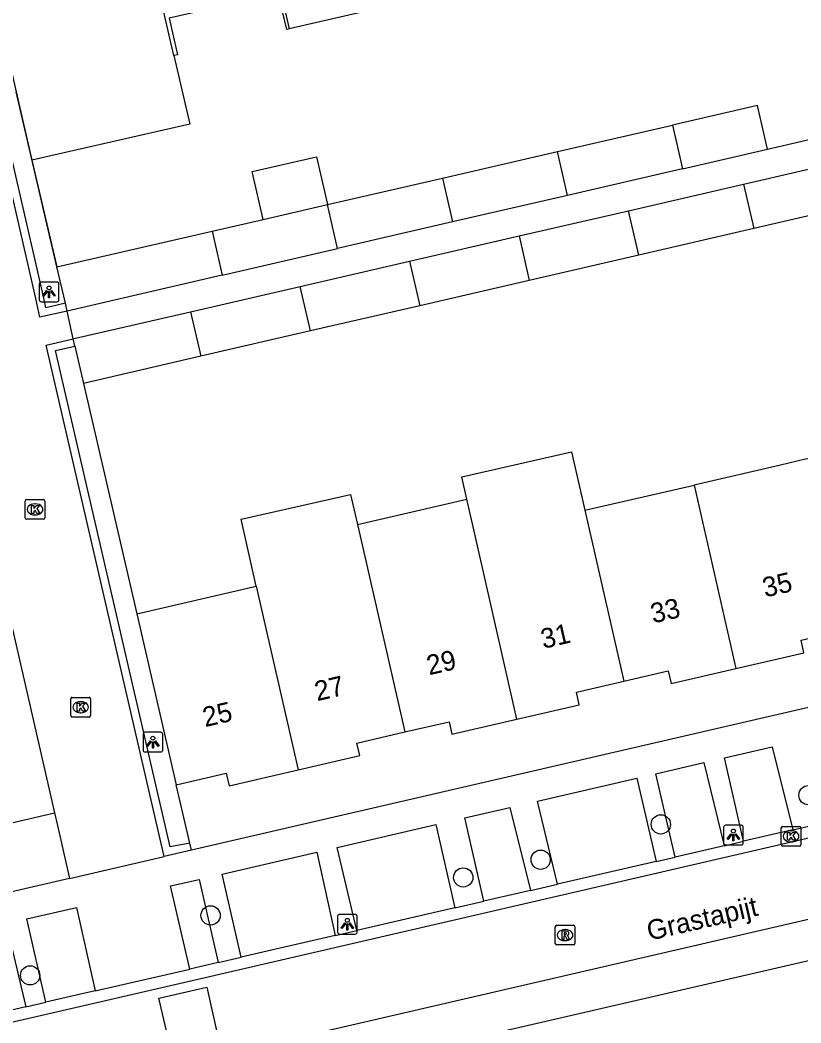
# Model space of a CAD drawing. Extents: x 156414 to 157775, y 382335 to 383765.
# Drawn here: x 156810 to 156849.7, y 382647.1 to 382698 of the extents above; entities that cross this region are included whole.
import ezdxf

# ---------------------------------------------------------------- set-up
doc = ezdxf.new("R2010")
doc.units = 0
for name, color, linetype in [('IMGEO_Boom', 7, 'Continuous'), ('IMGEO_Groenvoorziening', 7, 'Continuous'), ('IMGEO_Kolk', 7, 'Continuous'), ('IMGEO_Lichtpunt', 7, 'Continuous'), ('IMGEO_Muur', 7, 'Continuous'), ('IMGEO_Openbare_ruimte_label', 7, 'Continuous'), ('IMGEO_Pand', 7, 'Continuous'), ('IMGEO_Pand_nummerreeks', 7, 'Continuous'), ('IMGEO_Rijbaan_lokaal_gesloten', 7, 'Continuous'), ('IMGEO_Rijbaan_lokaal_open', 7, 'Continuous'), ('IMGEO_Rioolput', 7, 'Continuous'), ('IMGEO_Voetpad_open', 7, 'Continuous')]:
    doc.layers.add(name, color=color, linetype=linetype)

msp = doc.modelspace()

# ---------------------------------------------------------------- linework, layer by layer
at = {"layer": 'IMGEO_Boom'}
for centre in [(156850.052, 382658.68), (156842.559, 382657.199), (156836.46, 382655.407), (156832.528, 382654.507), (156819.705, 382652.58), (156810.547, 382649.54)]:
    msp.add_circle(centre, 0.489, dxfattribs=at)
at = {"layer": 'IMGEO_Groenvoorziening'}
for points in [[(156810.624, 382690.887), (156811.897, 382685.48)], [(156813.256, 382679.568), (156815.955, 382667.883)], [(156818.643, 382656.251), (156818.106, 382658.569), (156817.959, 382659.204)]]:
    msp.add_lwpolyline(points, dxfattribs=at)
at = {"layer": 'IMGEO_Kolk'}
for p, q in [((156810.294, 382672.751), (156810.294, 382673.603)), ((156810.369, 382673.677), (156811.221, 382673.677)), ((156810.782, 382673.457), (156810.807, 382673.457)), ((156811.295, 382673.603), (156811.295, 382672.751)), ((156811.221, 382672.677), (156810.369, 382672.677)), ((156810.805, 382672.897), (156810.78, 382672.897)), ((156812.609, 382662.718), (156812.609, 382663.57)), ((156812.684, 382663.644), (156813.536, 382663.644)), ((156813.097, 382663.424), (156813.122, 382663.424)), ((156813.61, 382663.57), (156813.61, 382662.718)), ((156813.12, 382662.864), (156813.095, 382662.864)), ((156813.536, 382662.644), (156812.684, 382662.644)), ((156848.669, 382656.165), (156848.669, 382657.017)), ((156848.744, 382657.091), (156849.596, 382657.091)), ((156849.157, 382656.871), (156849.182, 382656.871)), ((156849.67, 382657.017), (156849.67, 382656.165)), ((156849.18, 382656.311), (156849.155, 382656.311)), ((156849.596, 382656.091), (156848.744, 382656.091))]:
    msp.add_line(p, q, dxfattribs=at)
for points in [[(156810.294, 382672.751), (156810.294, 382673.603)], [(156810.369, 382673.677), (156811.221, 382673.677)], [(156811.295, 382673.603), (156811.295, 382672.751)], [(156810.615, 382673.377), (156810.738, 382673.377), (156810.738, 382673.226), (156810.868, 382673.377), (156811.032, 382673.377), (156810.886, 382673.226), (156811.039, 382672.977), (156810.887, 382672.977), (156810.802, 382673.141), (156810.738, 382673.074), (156810.738, 382672.977), (156810.615, 382672.977), (156810.615, 382673.377)], [(156811.221, 382672.677), (156810.369, 382672.677)], [(156812.609, 382662.718), (156812.609, 382663.57)], [(156812.684, 382663.644), (156813.536, 382663.644)], [(156812.93, 382663.344), (156813.053, 382663.344), (156813.053, 382663.193), (156813.183, 382663.344), (156813.347, 382663.344), (156813.201, 382663.193), (156813.354, 382662.944), (156813.202, 382662.944), (156813.117, 382663.108), (156813.053, 382663.041), (156813.053, 382662.944), (156812.93, 382662.944), (156812.93, 382663.344)], [(156813.61, 382663.57), (156813.61, 382662.718)], [(156813.536, 382662.644), (156812.684, 382662.644)], [(156848.669, 382656.165), (156848.669, 382657.017)], [(156848.744, 382657.091), (156849.596, 382657.091)], [(156848.99, 382656.791), (156849.113, 382656.791), (156849.113, 382656.64), (156849.243, 382656.791), (156849.407, 382656.791), (156849.261, 382656.64), (156849.414, 382656.391), (156849.262, 382656.391), (156849.177, 382656.555), (156849.113, 382656.488), (156849.113, 382656.391), (156848.99, 382656.391), (156848.99, 382656.791)], [(156849.67, 382657.017), (156849.67, 382656.165)], [(156849.596, 382656.091), (156848.744, 382656.091)]]:
    msp.add_lwpolyline(points, dxfattribs=at)
for centre, start, end in [((156810.371, 382673.601), 91.552, 178.448), ((156810.371, 382673.601), 91.552, 178.448), ((156811.219, 382673.601), 1.552, 88.448), ((156811.219, 382673.601), 1.552, 88.448), ((156810.371, 382672.753), 181.552, 268.448), ((156810.371, 382672.753), 181.552, 268.448), ((156811.219, 382672.753), 271.552, 358.448), ((156811.219, 382672.753), 271.552, 358.448), ((156812.686, 382663.568), 91.552, 178.448), ((156812.686, 382663.568), 91.552, 178.448), ((156813.534, 382663.568), 1.552, 88.448), ((156813.534, 382663.568), 1.552, 88.448), ((156812.686, 382662.72), 181.552, 268.448), ((156812.686, 382662.72), 181.552, 268.448), ((156813.534, 382662.72), 271.552, 358.448), ((156813.534, 382662.72), 271.552, 358.448), ((156848.746, 382657.015), 91.552, 178.448), ((156848.746, 382657.015), 91.552, 178.448), ((156849.594, 382657.015), 1.552, 88.448), ((156849.594, 382657.015), 1.552, 88.448), ((156848.746, 382656.167), 181.552, 268.448), ((156848.746, 382656.167), 181.552, 268.448), ((156849.594, 382656.167), 271.552, 358.448), ((156849.594, 382656.167), 271.552, 358.448)]:
    msp.add_arc(centre, 0.0765, start, end, dxfattribs=at)
for centre, major_axis, ratio, start_param, end_param in [((156810.781, 382673.177), (-0.387, 0.002), 0.722429, 4.712389, 7.853982), ((156810.806, 382673.177), (-0.39, 0.002), 0.717154, 1.570796, 4.712389), ((156813.096, 382663.144), (-0.387, 0.002), 0.722429, 4.712389, 7.853982), ((156813.121, 382663.144), (-0.39, 0.002), 0.717154, 1.570796, 4.712389), ((156849.156, 382656.591), (-0.387, 0.002), 0.722429, 4.712389, 7.853982), ((156849.181, 382656.591), (-0.39, 0.002), 0.717154, 1.570796, 4.712389)]:
    msp.add_ellipse(centre, major_axis=major_axis, ratio=ratio, start_param=start_param, end_param=end_param, dxfattribs=at)
at = {"layer": 'IMGEO_Lichtpunt'}
for p, q in [((156811.008, 382684.615), (156811.008, 382683.808)), ((156811.008, 382684.615), (156811.008, 382683.808)), ((156811.91, 382684.71), (156811.102, 382684.71)), ((156811.91, 382684.71), (156811.102, 382684.71)), ((156812.004, 382683.808), (156812.004, 382684.615)), ((156812.004, 382683.808), (156812.004, 382684.615)), ((156811.102, 382683.714), (156811.91, 382683.714)), ((156811.102, 382683.714), (156811.91, 382683.714)), ((156816.276, 382661.775), (156816.276, 382660.968)), ((156816.276, 382661.775), (156816.276, 382660.968)), ((156817.178, 382661.87), (156816.37, 382661.87)), ((156817.178, 382661.87), (156816.37, 382661.87)), ((156817.272, 382660.968), (156817.272, 382661.775)), ((156817.272, 382660.968), (156817.272, 382661.775)), ((156816.37, 382660.874), (156817.178, 382660.874)), ((156816.37, 382660.874), (156817.178, 382660.874)), ((156846.647, 382657.158), (156845.839, 382657.158)), ((156846.647, 382657.158), (156845.839, 382657.158)), ((156845.745, 382657.063), (156845.745, 382656.256)), ((156845.745, 382657.063), (156845.745, 382656.256)), ((156846.741, 382656.256), (156846.741, 382657.063)), ((156846.741, 382656.256), (156846.741, 382657.063)), ((156845.839, 382656.162), (156846.647, 382656.162)), ((156845.839, 382656.162), (156846.647, 382656.162)), ((156827.05, 382652.63), (156826.242, 382652.63)), ((156827.05, 382652.63), (156826.242, 382652.63)), ((156826.148, 382652.535), (156826.148, 382651.728)), ((156826.148, 382652.535), (156826.148, 382651.728)), ((156827.144, 382651.728), (156827.144, 382652.535)), ((156827.144, 382651.728), (156827.144, 382652.535)), ((156826.242, 382651.634), (156827.05, 382651.634)), ((156826.242, 382651.634), (156827.05, 382651.634))]:
    msp.add_line(p, q, dxfattribs=at)
for points in [[(156811.382, 382684.279), (156811.421, 382684.251), (156811.233, 382683.989), (156811.195, 382684.016), (156811.382, 382684.279)], [(156811.484, 382684.231), (156811.531, 382684.231), (156811.531, 382683.909), (156811.484, 382683.909), (156811.484, 382684.231)], [(156811.594, 382684.251), (156811.632, 382684.278), (156811.819, 382684.016), (156811.78, 382683.988), (156811.594, 382684.251)], [(156816.65, 382661.439), (156816.689, 382661.411), (156816.501, 382661.149), (156816.463, 382661.176), (156816.65, 382661.439)], [(156816.752, 382661.391), (156816.799, 382661.391), (156816.799, 382661.069), (156816.752, 382661.069), (156816.752, 382661.391)], [(156816.862, 382661.411), (156816.9, 382661.438), (156817.087, 382661.176), (156817.048, 382661.148), (156816.862, 382661.411)], [(156846.119, 382656.727), (156846.158, 382656.699), (156845.97, 382656.437), (156845.932, 382656.464), (156846.119, 382656.727)], [(156846.221, 382656.679), (156846.268, 382656.679), (156846.268, 382656.357), (156846.221, 382656.357), (156846.221, 382656.679)], [(156846.331, 382656.699), (156846.369, 382656.726), (156846.556, 382656.464), (156846.517, 382656.436), (156846.331, 382656.699)], [(156826.522, 382652.199), (156826.561, 382652.171), (156826.373, 382651.909), (156826.335, 382651.936), (156826.522, 382652.199)], [(156826.624, 382652.151), (156826.671, 382652.151), (156826.671, 382651.829), (156826.624, 382651.829), (156826.624, 382652.151)], [(156826.734, 382652.171), (156826.772, 382652.198), (156826.959, 382651.936), (156826.92, 382651.908), (156826.734, 382652.171)]]:
    msp.add_lwpolyline(points, dxfattribs=at)
for centre in [(156811.507, 382684.413), (156816.775, 382661.573), (156846.244, 382656.861), (156826.647, 382652.333)]:
    msp.add_circle(centre, 0.0994, dxfattribs=at)
for centre, start, end in [((156811.102, 382684.615), 90, 180), ((156811.102, 382684.615), 90, 180), ((156811.91, 382684.615), 0, 90), ((156811.91, 382684.615), 0, 90), ((156811.102, 382683.808), 180, 270), ((156811.102, 382683.808), 180, 270), ((156811.91, 382683.808), 270, 0), ((156811.91, 382683.808), 270, 360), ((156816.37, 382661.775), 90, 180), ((156816.37, 382661.775), 90, 180), ((156817.178, 382661.775), 0, 90), ((156817.178, 382661.775), 0, 90), ((156816.37, 382660.968), 180, 270), ((156816.37, 382660.968), 180, 270), ((156817.178, 382660.968), 270, 0), ((156817.178, 382660.968), 270, 360), ((156845.839, 382657.063), 90, 180), ((156845.839, 382657.063), 90, 180), ((156846.647, 382657.063), 0, 90), ((156846.647, 382657.063), 0, 90), ((156845.839, 382656.256), 180, 270), ((156845.839, 382656.256), 180, 270), ((156846.647, 382656.256), 270, 0), ((156846.647, 382656.256), 270, 360), ((156826.242, 382652.535), 90, 180), ((156826.242, 382652.535), 90, 180), ((156827.05, 382652.535), 0, 90), ((156827.05, 382652.535), 0, 90), ((156826.242, 382651.728), 180, 270), ((156826.242, 382651.728), 180, 270), ((156827.05, 382651.728), 270, 0), ((156827.05, 382651.728), 270, 360)]:
    msp.add_arc(centre, 0.0946, start, end, dxfattribs=at)
at = {"layer": 'IMGEO_Muur'}
for points in [[(156812.426, 382683.239), (156811.03, 382682.931), (156810.837, 382683.882), (156804.578, 382711.178)], [(156812.332, 382683.638), (156811.346, 382683.398), (156811.222, 382683.978), (156804.954, 382711.268)], [(156811.897, 382685.48), (156809.833, 382694.353)], [(156817.342, 382655.568), (156811.353, 382681.515), (156812.733, 382681.831)], [(156818.643, 382656.251), (156817.646, 382656.052), (156811.838, 382681.237), (156812.818, 382681.461)], [(156813.256, 382679.568), (156815.955, 382667.883)], [(156818.728, 382655.884), (156818.643, 382656.251)], [(156818.728, 382655.884), (156817.342, 382655.568)]]:
    msp.add_lwpolyline(points, dxfattribs=at)
at = {"layer": 'IMGEO_Pand'}
for points in [[(156817.84, 382696.2), (156814.572, 382710.371)], [(156821.274, 382708.044), (156823.693, 382697.55)], [(156807.399, 382705.016), (156809.833, 382694.353), (156810.624, 382690.887)], [(156823.693, 382697.55), (156823.566, 382697.521), (156823.139, 382699.372), (156817.605, 382698.095), (156818.032, 382696.244), (156817.84, 382696.2)], [(156829.537, 382698.898), (156823.693, 382697.55)], [(156817.84, 382696.2), (156818.643, 382692.718), (156810.624, 382690.887)], [(156847.98, 382691.455), (156847.469, 382693.672), (156843.15, 382692.678)], [(156837.31, 382691.333), (156843.15, 382692.678)], [(156843.15, 382692.678), (156843.663, 382690.457)], [(156831.475, 382689.989), (156837.31, 382691.333)], [(156837.822, 382689.107), (156837.31, 382691.333)], [(156843.663, 382690.457), (156847.98, 382691.455)], [(156822.37, 382687.892), (156821.812, 382690.311), (156825.073, 382691.062), (156825.631, 382688.643)], [(156846.758, 382689.68), (156852.602, 382691.028)], [(156843.663, 382690.457), (156837.822, 382689.107)], [(156825.631, 382688.643), (156831.475, 382689.989)], [(156831.475, 382689.989), (156831.989, 382687.759)], [(156840.915, 382688.332), (156846.758, 382689.68)], [(156846.758, 382689.68), (156847.281, 382687.428)], [(156837.822, 382689.107), (156831.989, 382687.759)], [(156853.127, 382688.778), (156847.281, 382687.428)], [(156822.37, 382687.892), (156825.631, 382688.643)], [(156826.146, 382686.409), (156825.631, 382688.643)], [(156835.36, 382687.051), (156840.915, 382688.332)], [(156841.437, 382686.078), (156840.915, 382688.332)], [(156819.778, 382687.295), (156822.37, 382687.892)], [(156831.989, 382687.759), (156826.146, 382686.409)], [(156811.897, 382685.48), (156819.778, 382687.295)], [(156819.778, 382687.295), (156820.294, 382685.057)], [(156847.281, 382687.428), (156841.437, 382686.078)], [(156829.797, 382685.768), (156835.36, 382687.051)], [(156835.36, 382687.051), (156835.883, 382684.795)], [(156820.294, 382685.057), (156826.146, 382686.409)], [(156824.256, 382684.49), (156829.797, 382685.768)], [(156829.797, 382685.768), (156830.32, 382683.51)], [(156841.437, 382686.078), (156835.883, 382684.795)], [(156812.332, 382683.638), (156811.897, 382685.48)], [(156820.294, 382685.057), (156812.426, 382683.239)], [(156835.883, 382684.795), (156830.32, 382683.51)], [(156818.689, 382683.206), (156824.256, 382684.49)], [(156824.776, 382682.229), (156824.256, 382684.49)], [(156812.426, 382683.239), (156812.332, 382683.638)], [(156812.733, 382681.831), (156812.852, 382681.86), (156818.689, 382683.206)], [(156818.689, 382683.206), (156819.212, 382680.944)], [(156830.32, 382683.51), (156824.776, 382682.229)], [(156824.776, 382682.229), (156819.212, 382680.944)], [(156812.818, 382681.461), (156812.733, 382681.831)], [(156812.818, 382681.461), (156813.256, 382679.568)], [(156819.212, 382680.944), (156813.256, 382679.568)], [(156832.709, 382673.699), (156832.451, 382674.832), (156838.026, 382676.1), (156838.701, 382673.131)], [(156850.107, 382675.766), (156849.902, 382675.718), (156848.627, 382675.424), (156844.253, 382674.413)], [(156822.025, 382669.282), (156821.252, 382672.674), (156826.807, 382673.94), (156827.155, 382672.417)], [(156838.701, 382673.131), (156844.253, 382674.413)], [(156844.253, 382674.413), (156846.373, 382665.108)], [(156827.155, 382672.417), (156832.709, 382673.699)], [(156835.256, 382662.536), (156833.139, 382671.846), (156832.709, 382673.699)], [(156838.701, 382673.131), (156838.785, 382672.76), (156840.674, 382664.458)], [(156827.155, 382672.417), (156827.578, 382670.561), (156827.697, 382670.041), (156829.557, 382661.886)], [(156815.955, 382667.883), (156822.025, 382669.282)], [(156822.025, 382669.282), (156824.148, 382659.966)], [(156809.372, 382668.291), (156811.783, 382657.778)], [(156815.955, 382667.883), (156817.959, 382659.204)], [(156846.373, 382665.108), (156849.825, 382665.907), (156849.679, 382666.541), (156852.075, 382667.095)], [(156840.674, 382664.458), (156842.937, 382664.982), (156843.083, 382664.347), (156846.373, 382665.108)], [(156835.256, 382662.536), (156838.417, 382663.268), (156838.271, 382663.902), (156840.674, 382664.458)], [(156829.557, 382661.886), (156831.811, 382662.408), (156831.957, 382661.773), (156835.256, 382662.536)], [(156824.148, 382659.966), (156827.281, 382660.691), (156827.135, 382661.326), (156829.557, 382661.886)], [(156817.959, 382659.204), (156820.494, 382659.79), (156820.64, 382659.155), (156824.148, 382659.966)], [(156805.903, 382655.753), (156809.395, 382656.56), (156809.248, 382657.197), (156811.783, 382657.778)]]:
    msp.add_lwpolyline(points, dxfattribs=at)
at = {"layer": 'IMGEO_Rijbaan_lokaal_gesloten'}
for points in [[(156743.958, 382632.023), (156745.677, 382632.413), (156818.765, 382649.282), (156850.364, 382656.581), (156854.261, 382657.483)], [(156855.169, 382653.553), (156819.996, 382645.43)]]:
    msp.add_lwpolyline(points, dxfattribs=at)
at = {"layer": 'IMGEO_Rijbaan_lokaal_open'}
for points in [[(156849.266, 382656.92), (156850.287, 382657.156), (156850.884, 382657.294)], [(156849.266, 382656.92), (156846.757, 382656.342)], [(156845.773, 382656.115), (156846.757, 382656.342)], [(156845.773, 382656.115), (156843.285, 382655.541)], [(156842.32, 382655.318), (156837.318, 382654.164)], [(156842.32, 382655.318), (156843.285, 382655.541)], [(156835.936, 382653.846), (156837.318, 382654.164)], [(156835.936, 382653.846), (156833.582, 382653.302)], [(156832.109, 382652.963), (156833.582, 382653.302)], [(156832.109, 382652.963), (156827.119, 382651.811)], [(156826.024, 382651.559), (156821.252, 382650.458)], [(156826.024, 382651.559), (156827.119, 382651.811)], [(156820.094, 382650.191), (156818.653, 382649.857)], [(156820.094, 382650.191), (156821.252, 382650.458)], [(156813.841, 382648.749), (156818.653, 382649.857)], [(156813.841, 382648.749), (156811.344, 382648.172)], [(156817.069, 382648.386), (156819.52, 382648.936), (156820.168, 382645.975), (156817.767, 382645.428), (156817.069, 382648.386)], [(156810.332, 382647.938), (156811.344, 382648.172)], [(156810.332, 382647.938), (156807.769, 382647.345)]]:
    msp.add_lwpolyline(points, dxfattribs=at)
at = {"layer": 'IMGEO_Rioolput'}
for p, q in [((156837.272, 382652.081), (156838.124, 382652.081)), ((156837.197, 382651.155), (156837.197, 382652.007)), ((156837.685, 382651.861), (156837.71, 382651.861)), ((156838.198, 382652.007), (156838.198, 382651.155)), ((156838.124, 382651.081), (156837.272, 382651.081)), ((156837.708, 382651.301), (156837.683, 382651.301))]:
    msp.add_line(p, q, dxfattribs=at)
for points in [[(156837.272, 382652.081), (156838.124, 382652.081)], [(156837.197, 382651.155), (156837.197, 382652.007)], [(156837.786, 382651.779), (156837.534, 382651.781), (156837.534, 382651.381)], [(156837.534, 382651.381), (156837.658, 382651.381), (156837.658, 382651.543), (156837.669, 382651.543)], [(156837.712, 382651.7), (156837.658, 382651.7), (156837.658, 382651.619)], [(156837.658, 382651.619), (156837.71, 382651.619)], [(156838.198, 382652.007), (156838.198, 382651.155)], [(156838.124, 382651.081), (156837.272, 382651.081)], [(156837.716, 382651.514), (156837.787, 382651.381), (156837.927, 382651.381), (156837.862, 382651.507)]]:
    msp.add_lwpolyline(points, dxfattribs=at)
for centre, radius, start, end in [((156837.274, 382652.005), 0.0765, 91.552, 178.448), ((156837.274, 382652.005), 0.0765, 91.552, 178.448), ((156838.122, 382652.005), 0.0765, 1.552, 88.448), ((156838.122, 382652.005), 0.0765, 1.552, 88.448), ((156837.668, 382651.49), 0.0533, 26.0293, 88.6989), ((156837.694, 382651.808), 0.19, 274.7715, 282.9687), ((156837.718, 382651.604), 0.0964, 77.0061, 93.1865), ((156837.732, 382651.661), 0.0378, 276.6634, 79.6772), ((156837.785, 382651.669), 0.109, 350.3612, 89.416), ((156837.783, 382651.669), 0.112, 277.5842, 350.9817), ((156837.767, 382651.454), 0.108, 29.5134, 73.7905), ((156837.274, 382651.157), 0.0765, 181.552, 268.448), ((156837.274, 382651.157), 0.0765, 181.552, 268.448), ((156838.122, 382651.157), 0.0765, 271.552, 358.448), ((156838.122, 382651.157), 0.0765, 271.552, 358.448)]:
    msp.add_arc(centre, radius, start, end, dxfattribs=at)
for centre, major_axis, ratio, start_param, end_param in [((156837.684, 382651.581), (-0.387, 0.002), 0.722429, 4.712389, 7.853982), ((156837.709, 382651.581), (-0.39, 0.002), 0.717154, 1.570796, 4.712389)]:
    msp.add_ellipse(centre, major_axis=major_axis, ratio=ratio, start_param=start_param, end_param=end_param, dxfattribs=at)
at = {"layer": 'IMGEO_Voetpad_open'}
for points in [[(156847.98, 382691.455), (156851.452, 382692.257), (156855.07, 382693.093)], [(156812.733, 382681.831), (156812.426, 382683.239)], [(156886.92, 382671.657), (156848.729, 382662.829), (156818.728, 382655.884)], [(156846.757, 382656.342), (156845.785, 382660.575), (156848.208, 382661.136), (156849.266, 382656.92)], [(156843.285, 382655.541), (156842.308, 382659.771), (156844.744, 382660.335), (156845.773, 382656.115)], [(156837.318, 382654.164), (156836.303, 382658.382), (156841.342, 382659.548), (156842.32, 382655.318)], [(156811.783, 382657.778), (156811.928, 382657.144), (156812.536, 382654.456)], [(156833.582, 382653.302), (156832.611, 382657.528), (156834.901, 382658.058), (156835.936, 382653.846)], [(156827.119, 382651.811), (156826.133, 382656.03), (156831.129, 382657.185), (156832.109, 382652.963)], [(156879.724, 382657.124), (156821.844, 382643.764)], [(156821.252, 382650.458), (156820.297, 382654.68), (156825.09, 382655.788), (156826.024, 382651.559)], [(156812.536, 382654.456), (156817.342, 382655.568)], [(156812.536, 382654.456), (156744.349, 382638.681)], [(156818.653, 382649.857), (156817.675, 382654.077), (156819.118, 382654.407), (156820.094, 382650.191)], [(156811.344, 382648.172), (156810.381, 382652.402), (156812.896, 382652.984), (156813.841, 382648.749)], [(156807.769, 382647.345), (156806.899, 382651.597), (156809.321, 382652.157), (156810.332, 382647.938)]]:
    msp.add_lwpolyline(points, dxfattribs=at)

# ---------------------------------------------------------------- texts
at = {"layer": 'IMGEO_Openbare_ruimte_label'}
msp.add_text('Grastapijt', height=1, rotation=13.0075, dxfattribs=at).set_placement((156841.975, 382651.296))
at = {"layer": 'IMGEO_Pand_nummerreeks'}
for s, rotation, p in [('35', 13.0233, (156847.851, 382668.706)), ('33', 13.0233, (156842.166, 382667.391)), ('31', 13.0233, (156836.592, 382666.101)), ('29', 13.0233, (156830.797, 382664.761)), ('27', 13.0233, (156825.112, 382663.446)), ('25', 13.0248, (156819.428, 382662.131))]:
    msp.add_text(s, height=1, rotation=rotation, dxfattribs=at).set_placement(p)

doc.saveas('drawing.dxf')
